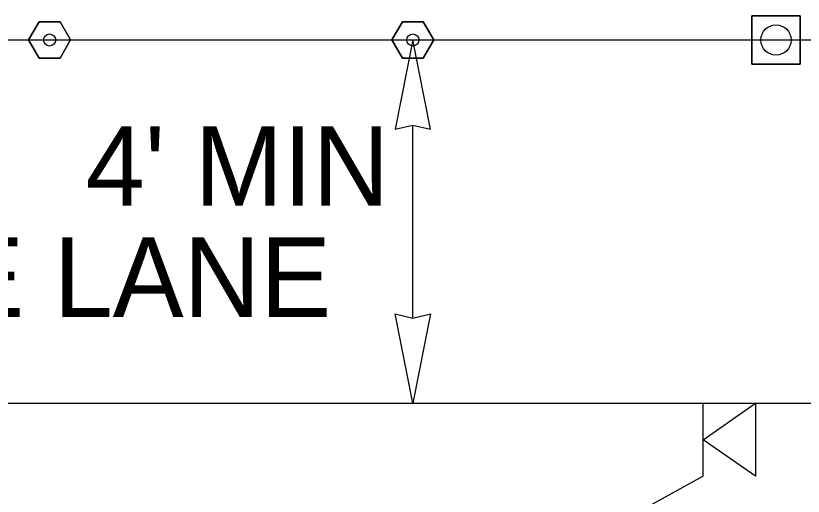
# Model space of a CAD drawing. Extents: x 99999.1 to 100095.7, y 99995 to 100010.7.
# Drawn here: x 100045.713 to 100046.407, y 100008.742 to 100009.166 of the extents above; entities that cross this region are included whole.
import ezdxf

# ---------------------------------------------------------------- set-up
doc = ezdxf.new("R2010")
doc.units = 0
for name, color, linetype in [('RD_ED_ShoulderPavedEdge', 7, 'Continuous'), ('RD_MK_LineEdgeWhite', 7, 'Continuous'), ('TR_WZ_PortableSignMountBlk-Wht', 7, 'Continuous'), ('TR_WZ_TrafficCone', 7, 'Continuous'), ('TR_WZ_TubularMarker', 7, 'Continuous'), ('TR_WZ_WorkZoneDetails', 7, 'Continuous'), ('TR_WZ_WorkZoneTextCurrent', 7, 'Continuous')]:
    doc.layers.add(name, color=color, linetype=linetype)

msp = doc.modelspace()

# ---------------------------------------------------------------- linework, layer by layer
at = {"layer": 'RD_ED_ShoulderPavedEdge'}
msp.add_line((100045.38423, 100008.82433), (100049.30157, 100008.82433), dxfattribs=at)
at = {"layer": 'RD_MK_LineEdgeWhite'}
msp.add_line((100045.38423, 100009.14433), (100049.30157, 100009.14433), dxfattribs=at)
at = {"layer": 'TR_WZ_PortableSignMountBlk-Wht'}
msp.add_line((100046.31859, 100008.75999), (100046.31859, 100008.82433), dxfattribs=at)
msp.add_lwpolyline([(100046.31859, 100008.7921), (100046.3648, 100008.82433), (100046.3648, 100008.75999)], close=True, dxfattribs=at)
at = {"layer": 'TR_WZ_TrafficCone'}
for points in [[(100046.4042, 100009.16566), (100046.36153, 100009.16566), (100046.36153, 100009.123), (100046.4042, 100009.123), (100046.4042, 100009.16566)], [(100046.4042, 100009.123), (100046.36153, 100009.123), (100046.36153, 100009.16566), (100046.4042, 100009.16566), (100046.4042, 100009.123)]]:
    msp.add_lwpolyline(points, dxfattribs=at)
msp.add_circle((100046.38287, 100009.14433), 0.01333, dxfattribs=at)
at = {"layer": 'TR_WZ_TubularMarker'}
for points in [[(100045.72442, 100009.14433), (100045.73366, 100009.16033), (100045.75214, 100009.16033), (100045.76138, 100009.14433), (100045.75214, 100009.12833), (100045.73366, 100009.12833)], [(100046.04442, 100009.14433), (100046.05366, 100009.16033), (100046.07214, 100009.16033), (100046.08138, 100009.14433), (100046.07214, 100009.12833), (100046.05366, 100009.12833)]]:
    msp.add_lwpolyline(points, close=True, dxfattribs=at)
for points in [[(100045.73366, 100009.12833), (100045.75214, 100009.12833), (100045.76138, 100009.14433), (100045.75214, 100009.16033), (100045.73366, 100009.16033), (100045.72442, 100009.14433), (100045.73366, 100009.12833)], [(100046.05366, 100009.12833), (100046.07214, 100009.12833), (100046.08138, 100009.14433), (100046.07214, 100009.16033), (100046.05366, 100009.16033), (100046.04442, 100009.14433), (100046.05366, 100009.12833)]]:
    msp.add_lwpolyline(points, dxfattribs=at)
for centre in [(100045.7429, 100009.14433), (100046.0629, 100009.14433)]:
    msp.add_circle(centre, 0.00533, dxfattribs=at)
at = {"layer": 'TR_WZ_WorkZoneDetails'}
for p, q in [((100046.0629, 100008.89932), (100046.0629, 100009.06935)), ((100046.31859, 100008.75999), (100046.09595, 100008.63763))]:
    msp.add_line(p, q, dxfattribs=at)
for points in [[(100046.0629, 100009.14433), (100046.04748, 100009.06571), (100046.0629, 100009.06935), (100046.07832, 100009.06571)], [(100046.0629, 100008.82433), (100046.04748, 100008.90296), (100046.0629, 100008.89932), (100046.07832, 100008.90296)]]:
    msp.add_lwpolyline(points, close=True, dxfattribs=at)

# ---------------------------------------------------------------- texts
at = {"layer": 'TR_WZ_WorkZoneTextCurrent'}
for s, p in [("4' MIN", (100045.77469, 100008.99833)), ('BIKE LANE', (100045.50712, 100008.90033))]:
    msp.add_text(s, height=0.07, dxfattribs=at).set_placement(p)

doc.saveas('drawing.dxf')
